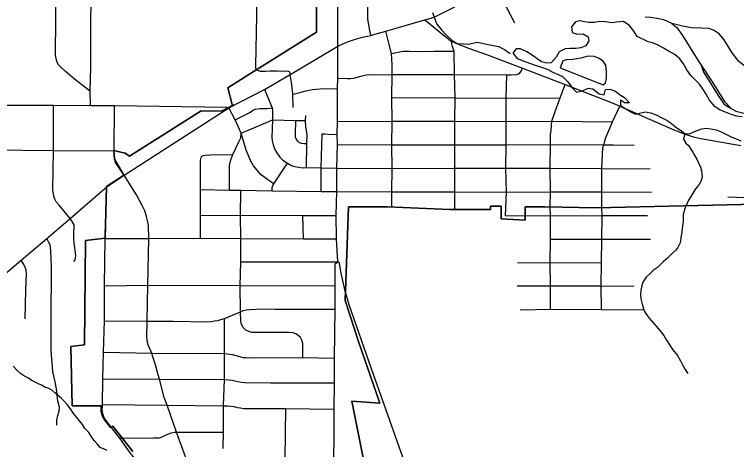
# Model space of a CAD drawing. Extents: x 0 to 34, y -5 to 22.
# Drawn here: x 5.836 to 7.522, y 16.815 to 17.832 of the extents above; entities that cross this region are included whole.
import ezdxf

# ---------------------------------------------------------------- set-up
doc = ezdxf.new("R2010")
doc.units = 0
for name, color, linetype in [('GM_X_City_Street', 7, 'Continuous'), ('GM_X_County_Road', 7, 'Continuous'), ('GM_X_Minor_Lake', 7, 'Continuous'), ('GM_X_Minor_River', 7, 'Continuous'), ('GM_X_Rail_Line', 7, 'Continuous'), ('SC_Scratch2', 7, 'Continuous')]:
    doc.layers.add(name, color=color, linetype=linetype)

msp = doc.modelspace()

# ---------------------------------------------------------------- linework, layer by layer
at = {"layer": 'GM_X_City_Street'}
for p, q in [((7.0035, 17.8115), (6.959, 17.8988)), ((6.0685, 17.5131), (6.0692, 17.6185)), ((6.5152, 17.5834), (6.5156, 17.5955)), ((6.0476, 17.3177), (6.0509, 17.4289)), ((7.5013, 17.4053), (7.5778, 17.4029)), ((6.5104, 17.3075), (6.5092, 17.3622)), ((6.3638, 17.2538), (6.5905, 17.2535))]:
    msp.add_line(p, q, dxfattribs=at)
for points in [[(6.401, 17.7018), (6.3994, 17.7063), (6.3991, 17.7122), (6.4013, 17.8276), (6.4029, 17.9204), (6.4041, 18.0253), (6.4058, 18.0748)], [(6.0126, 17.6516), (6.0065, 17.6559), (5.9756, 17.6803), (5.9538, 17.6987), (5.9419, 17.7096), (5.9376, 17.7146), (5.935, 17.7197), (5.9331, 17.7279), (5.9317, 17.7371), (5.9325, 17.8204), (5.9328, 17.9106), (5.9325, 17.9921), (5.9328, 17.9997), (5.9335, 18.0045), (5.935, 18.0085), (5.9376, 18.0128), (5.9408, 18.0157)], [(6.0132, 17.6191), (6.0126, 17.6516), (6.0136, 17.7082), (6.0136, 17.8027), (6.0143, 17.8744), (6.0147, 17.9106), (6.0143, 17.928), (6.015, 17.974), (6.0152, 17.9881), (6.0141, 18.0009), (6.0124, 18.0066), (6.0103, 18.0109), (6.0078, 18.0142), (6.0034, 18.0165), (5.9968, 18.0182), (5.9878, 18.0194), (5.9763, 18.0197), (5.9591, 18.0199), (5.9518, 18.0189), (5.9451, 18.018), (5.9408, 18.0157)], [(6.6679, 17.7826), (6.6651, 17.7939), (6.6632, 17.807), (6.661, 17.8207), (6.6606, 17.8368), (6.661, 17.852)], [(6.7165, 17.3821), (6.7169, 17.4172), (6.7172, 17.4719), (6.7169, 17.5273), (6.7176, 17.582), (6.7169, 17.6374), (6.7176, 17.6914), (6.7172, 17.7134), (6.7169, 17.7279), (6.7157, 17.7402), (6.7094, 17.7646), (6.7025, 17.7927)], [(6.8638, 17.3764), (6.864, 17.4172), (6.8635, 17.4723), (6.8635, 17.5268), (6.8638, 17.582), (6.8642, 17.6369), (6.863, 17.6914), (6.8623, 17.7456), (6.86, 17.7518), (6.8585, 17.757), (6.8571, 17.7629), (6.8557, 17.7693)], [(6.7157, 17.7402), (6.7311, 17.7437), (6.7423, 17.7456), (6.757, 17.7456), (6.7778, 17.7451), (6.8154, 17.7456), (6.8623, 17.7456)], [(6.5905, 17.6824), (6.6132, 17.6817), (6.6205, 17.6817), (6.6279, 17.6824), (6.6364, 17.6848), (6.644, 17.6874), (6.6535, 17.6897), (6.6613, 17.6909), (6.6712, 17.6907), (6.7176, 17.6914), (6.863, 17.6914), (6.9855, 17.6907), (6.9952, 17.6904), (7.0085, 17.6914), (7.0146, 17.6933), (7.0189, 17.699), (7.022, 17.7058)], [(6.401, 17.7018), (6.4042, 17.7002), (6.4095, 17.6994), (6.4214, 17.6992), (6.4328, 17.6999), (6.4493, 17.6997), (6.4652, 17.6994), (6.4716, 17.6997), (6.4751, 17.699), (6.4777, 17.6971), (6.4792, 17.6912)], [(6.486, 17.614), (6.4853, 17.645), (6.4844, 17.6535), (6.4834, 17.667), (6.4811, 17.6822), (6.4792, 17.6912)], [(6.9824, 17.361), (6.9843, 17.4167), (6.9831, 17.4721), (6.9836, 17.5273), (6.9833, 17.5813), (6.9836, 17.6362), (6.9855, 17.6907)], [(6.419, 17.6563), (6.4372, 17.6137), (6.438, 17.6057), (6.438, 17.5855), (6.4368, 17.5448), (6.4375, 17.5363), (6.4394, 17.5268), (6.4425, 17.5178), (6.4484, 17.5079), (6.4552, 17.4984), (6.4624, 17.4913), (6.4732, 17.4842), (6.4827, 17.4787), (6.4896, 17.4764), (6.4998, 17.4745), (6.5078, 17.4735), (6.5175, 17.474), (6.5516, 17.473), (6.5883, 17.4728)], [(6.4853, 17.645), (6.4955, 17.6476), (6.5047, 17.6502), (6.5128, 17.6523), (6.5225, 17.6547), (6.5317, 17.6563), (6.5398, 17.6573), (6.5495, 17.658), (6.5898, 17.6582)], [(7.0866, 17.3805), (7.0871, 17.4172), (7.0866, 17.4723), (7.0873, 17.5278), (7.0873, 17.5507), (7.0885, 17.5614), (7.0897, 17.573), (7.0906, 17.5825), (7.0982, 17.6045), (7.1093, 17.6367), (7.1212, 17.6677)], [(6.7169, 17.6374), (6.8642, 17.6369), (6.9836, 17.6362), (7.1093, 17.6367)], [(5.974, 17.2545), (5.9776, 17.2587), (5.9792, 17.2673), (5.9771, 17.281), (5.975, 17.2969), (5.9738, 17.3101), (5.974, 17.317), (5.974, 17.3236), (5.975, 17.3336), (5.975, 17.3404), (5.9705, 17.348), (5.9655, 17.3549), (5.9402, 17.3857), (5.9333, 17.3937), (5.93, 17.4003), (5.9276, 17.4072), (5.9264, 17.4131), (5.9255, 17.4202), (5.9264, 17.514), (5.9271, 17.6196)], [(6.4415, 17.4356), (6.4268, 17.4449), (6.4114, 17.4572), (6.4022, 17.4678), (6.3939, 17.478), (6.3866, 17.4901), (6.3809, 17.5034), (6.3769, 17.5147), (6.3648, 17.5545), (6.3506, 17.5855), (6.3361, 17.6133)], [(6.3506, 17.5855), (6.3863, 17.6035), (6.3925, 17.6078), (6.3986, 17.6102), (6.4081, 17.6118), (6.4159, 17.6116), (6.4259, 17.6116), (6.4372, 17.6137)], [(7.2069, 17.3788), (7.2071, 17.4169), (7.2071, 17.4716), (7.2095, 17.5209), (7.2114, 17.5266), (7.2133, 17.5334), (7.2161, 17.5439), (7.2211, 17.5547), (7.2256, 17.5661), (7.2315, 17.5808), (7.2491, 17.6173)], [(6.3648, 17.5545), (6.4297, 17.5815), (6.438, 17.5855), (6.4927, 17.5839), (6.5152, 17.5834)], [(6.5182, 17.5292), (6.5116, 17.5292), (6.5059, 17.5299), (6.501, 17.532), (6.4972, 17.5353), (6.4941, 17.5391), (6.492, 17.5448), (6.4915, 17.551), (6.4927, 17.5839)], [(6.5175, 17.474), (6.5182, 17.5292), (6.519, 17.5507), (6.5161, 17.5692), (6.5152, 17.5834)], [(6.5898, 17.5817), (6.7176, 17.582), (6.8638, 17.582), (6.9833, 17.5813), (7.0906, 17.5825), (7.2315, 17.5808)], [(6.338, 17.4209), (6.338, 17.4657), (6.338, 17.479), (6.3394, 17.4863), (6.3418, 17.4944), (6.3454, 17.5045), (6.3598, 17.5337), (6.3641, 17.5434), (6.3648, 17.5545)], [(6.5514, 17.4181), (6.5516, 17.473), (6.554, 17.5526), (6.5605, 17.5523)], [(6.5605, 17.5523), (6.568, 17.5519), (6.589, 17.5514)], [(6.5898, 17.5275), (6.7169, 17.5273), (6.8635, 17.5268), (6.9836, 17.5273), (7.0873, 17.5278), (7.2114, 17.5266), (7.2344, 17.5268), (7.2822, 17.5259)], [(5.5757, 17.5166), (5.6548, 17.5157), (5.7817, 17.515), (5.9264, 17.514), (6.0685, 17.5131)], [(6.0915, 17.4558), (6.0716, 17.4854), (6.0697, 17.4932), (6.0685, 17.5022), (6.0685, 17.5131)], [(6.2734, 17.5005), (6.2772, 17.5024), (6.281, 17.5031), (6.2916, 17.5036), (6.3454, 17.5045)], [(6.2701, 17.3087), (6.2703, 17.3622), (6.2701, 17.4228), (6.2703, 17.4894), (6.2708, 17.4939), (6.2717, 17.4977), (6.2734, 17.5005)], [(6.437, 17.4198), (6.4375, 17.4264), (6.4391, 17.4323), (6.4415, 17.4356), (6.4732, 17.4842)], [(6.5883, 17.4728), (6.7172, 17.4719), (6.8635, 17.4723), (6.9831, 17.4721), (7.0866, 17.4723), (7.2071, 17.4716), (7.3201, 17.4707)], [(6.2466, 16.7661), (6.2137, 16.8561), (6.1919, 16.9189), (6.1853, 16.9364), (6.1739, 16.9795), (6.1696, 16.9949), (6.1651, 17.0127), (6.159, 17.0314), (6.1561, 17.0401), (6.1505, 17.0527), (6.1474, 17.06), (6.1462, 17.0655), (6.1453, 17.0716), (6.1445, 17.0787), (6.1453, 17.1152), (6.1467, 17.1991), (6.149, 17.308), (6.1486, 17.3383), (6.1462, 17.3504), (6.1441, 17.3596), (6.1398, 17.3729), (6.1348, 17.384), (6.1277, 17.397), (6.1202, 17.4105), (6.0915, 17.4558)], [(6.2701, 17.4228), (6.338, 17.4209), (6.3643, 17.4209), (6.437, 17.4198), (6.5514, 17.4181), (6.5879, 17.4181), (6.7169, 17.4172), (6.864, 17.4172), (6.9843, 17.4167), (7.0871, 17.4172), (7.2071, 17.4169), (7.3232, 17.4164)], [(6.3631, 17.137), (6.3627, 17.1981), (6.3638, 17.2538), (6.3638, 17.3082), (6.3634, 17.3625), (6.3643, 17.4209)], [(7.0868, 17.1432), (7.0868, 17.1976), (7.0866, 17.2516), (7.0871, 17.3066), (7.0868, 17.3613), (7.0866, 17.3805)], [(7.2062, 17.1422), (7.2057, 17.1976), (7.206, 17.2521), (7.2069, 17.3066), (7.2074, 17.3617), (7.2069, 17.3788)], [(6.2703, 17.3622), (6.3634, 17.3625), (6.5092, 17.3622), (6.5869, 17.362)], [(6.9824, 17.361), (7.0279, 17.3622), (7.0868, 17.3613), (7.2074, 17.3617), (7.3135, 17.3622)], [(6.0411, 16.9206), (6.0422, 16.9807), (6.0437, 17.0428), (6.0458, 17.1162), (6.0458, 17.1977), (6.0473, 17.3084), (6.0476, 17.3177)], [(5.9286, 16.9833), (5.9276, 16.9873), (5.9255, 16.9952), (5.9241, 17.0094), (5.9226, 17.0255), (5.921, 17.0482), (5.9212, 17.0626), (5.9212, 17.147), (5.9219, 17.2102), (5.9217, 17.2417), (5.9208, 17.2796), (5.9198, 17.2876), (5.9189, 17.2935), (5.9151, 17.3006), (5.911, 17.3085)], [(6.0473, 17.3084), (6.149, 17.308), (6.2701, 17.3087), (6.3638, 17.3082), (6.5104, 17.3075), (6.5874, 17.3073)], [(7.0871, 17.3066), (7.1825, 17.3066), (7.2069, 17.3066), (7.3208, 17.3066)], [(5.8608, 17.1209), (5.862, 17.1884), (5.8634, 17.2249), (5.8627, 17.2341), (5.8608, 17.2412), (5.8561, 17.25), (5.8511, 17.2578)], [(6.5817, 16.5709), (6.5803, 16.5807), (6.5798, 16.5928), (6.581, 16.7311), (6.5819, 16.9099), (6.5824, 16.9708), (6.5824, 17.029), (6.5843, 17.1434), (6.5843, 17.1979), (6.5841, 17.231), (6.5845, 17.2493), (6.5905, 17.2535)], [(7.0103, 17.2523), (7.0866, 17.2516), (7.206, 17.2521)], [(6.0458, 17.1977), (6.1467, 17.1991), (6.3627, 17.1981), (6.5843, 17.1979)], [(7.0094, 17.1974), (7.0868, 17.1976), (7.2057, 17.1976), (7.2813, 17.1972)], [(6.0458, 17.1162), (6.1453, 17.1152), (6.2052, 17.1147), (6.2871, 17.1136), (6.2954, 17.1143), (6.303, 17.1155), (6.3106, 17.1169), (6.3174, 17.1188), (6.3262, 17.1216), (6.3631, 17.137), (6.3695, 17.1396), (6.3766, 17.1413), (6.3854, 17.1425), (6.3998, 17.1429), (6.4185, 17.1439), (6.4446, 17.1434), (6.5843, 17.1434)], [(6.5085, 17.03), (6.5088, 17.0626), (6.5064, 17.0705), (6.5031, 17.0766), (6.4979, 17.0814), (6.4924, 17.0851), (6.4865, 17.0875), (6.4759, 17.0885), (6.3899, 17.0889), (6.3828, 17.0906), (6.3759, 17.0941), (6.3698, 17.1001), (6.3657, 17.1076), (6.3638, 17.1147), (6.3631, 17.137)], [(7.0165, 17.1417), (7.0868, 17.1432), (7.2062, 17.1422), (7.3064, 17.1417)], [(6.3231, 16.8175), (6.3236, 16.8559), (6.3238, 16.9172), (6.3259, 16.9788), (6.3259, 17.0397), (6.3262, 17.1216)], [(6.0437, 17.0428), (6.1561, 17.0401), (6.3259, 17.0397), (6.3333, 17.039), (6.3435, 17.0373), (6.3527, 17.0349), (6.3608, 17.0323), (6.3693, 17.0304), (6.3759, 17.0302), (6.3837, 17.0297), (6.5085, 17.03), (6.5824, 17.029)], [(5.9343, 16.8725), (5.9347, 16.8838), (5.9366, 16.895), (5.9397, 16.9052), (5.9404, 16.9137), (5.939, 16.9203), (5.9366, 16.9291), (5.9357, 16.9348), (5.935, 16.944), (5.9335, 16.9568), (5.9309, 16.9731), (5.9286, 16.9833)], [(6.0422, 16.9807), (6.1739, 16.9795), (6.3259, 16.9788), (6.3359, 16.9781), (6.3437, 16.9774), (6.3503, 16.976), (6.3574, 16.9741), (6.3655, 16.9724), (6.3733, 16.9719), (6.4332, 16.9708), (6.5824, 16.9708)], [(6.0624, 16.867), (6.0512, 16.8808), (6.0453, 16.8895), (6.0425, 16.8962), (6.0413, 16.903), (6.0406, 16.909), (6.041, 16.9167), (6.0411, 16.9206)], [(6.0411, 16.9206), (6.1919, 16.9189), (6.3238, 16.9172), (6.3331, 16.917), (6.3406, 16.9165), (6.3477, 16.9156), (6.3558, 16.9137), (6.3631, 16.9123), (6.3705, 16.9113), (6.379, 16.9108), (6.4695, 16.9108), (6.5819, 16.9099)], [(6.3905, 16.5686), (6.392, 16.5826), (6.3939, 16.5933), (6.3972, 16.6013), (6.4008, 16.6082), (6.4053, 16.6148), (6.4209, 16.6319), (6.4545, 16.6662), (6.4588, 16.6738), (6.4626, 16.6823), (6.4657, 16.6918), (6.4671, 16.7034), (6.4672, 16.7354), (6.4695, 16.9108)], [(6.1316, 16.5657), (6.1294, 16.6565), (6.1273, 16.7039), (6.1254, 16.7439), (6.1242, 16.7567), (6.1228, 16.7681), (6.1209, 16.7804), (6.1178, 16.7889), (6.1142, 16.7965), (6.1104, 16.8018), (6.1083, 16.8045), (6.098, 16.8181), (6.0816, 16.8417), (6.0624, 16.867)], [(6.0816, 16.8417), (6.1602, 16.8424), (6.1678, 16.8422), (6.1739, 16.8429), (6.1803, 16.845), (6.1867, 16.8481), (6.195, 16.8516), (6.2019, 16.8545), (6.2092, 16.8561), (6.2137, 16.8561), (6.3236, 16.8559)]]:
    msp.add_lwpolyline(points, dxfattribs=at)
at = {"layer": 'GM_X_County_Road'}
for p, q in [((6.5909, 17.7675), (6.5907, 17.8602)), ((6.0509, 17.4289), (6.0589, 17.4342)), ((6.0354, 17.4154), (6.0509, 17.4289))]:
    msp.add_line(p, q, dxfattribs=at)
for points in [[(6.6766, 17.7851), (6.7025, 17.7927), (6.7936, 17.8188), (6.805, 17.8219), (6.815, 17.825), (6.8233, 17.829), (6.8356, 17.8349), (6.8897, 17.8627), (6.959, 17.8988), (6.9724, 17.9058)], [(6.7936, 17.8188), (6.8394, 17.7814), (6.8476, 17.775)], [(6.4978, 17.7022), (6.5909, 17.7572), (6.6037, 17.7634), (6.6177, 17.7688), (6.6317, 17.7736), (6.6478, 17.7781), (6.6679, 17.7826), (6.6766, 17.7851)], [(6.8476, 17.775), (6.85, 17.7731), (6.8557, 17.7693), (6.8659, 17.7641), (6.8818, 17.7582), (6.896, 17.753), (6.9373, 17.7382), (7.022, 17.7058), (7.1212, 17.6677), (7.2308, 17.6253), (7.2491, 17.6173), (7.3748, 17.5621), (7.384, 17.5588), (7.3968, 17.5536), (7.4063, 17.55), (7.4134, 17.5479), (7.4234, 17.545), (7.4378, 17.542), (7.5311, 17.5251)], [(6.5906, 17.7011), (6.5909, 17.7572), (6.5909, 17.7675)], [(6.0915, 17.4558), (6.3361, 17.6133), (6.419, 17.6563), (6.4792, 17.6912), (6.4978, 17.7022)], [(6.5879, 17.4181), (6.5883, 17.4728), (6.5898, 17.5275), (6.589, 17.5514), (6.5898, 17.5817), (6.5898, 17.6582), (6.5905, 17.6824), (6.5906, 17.7011)], [(5.0601, 17.618), (5.0696, 17.618), (5.3469, 17.6194), (5.3769, 17.6203), (5.3906, 17.6203), (5.4212, 17.6208), (5.656, 17.6203), (5.7814, 17.6194), (5.8322, 17.6196), (5.9271, 17.6196), (6.0132, 17.6191), (6.0692, 17.6185), (6.3312, 17.6149), (6.3361, 17.6133)], [(6.0589, 17.4342), (6.0774, 17.4464), (6.0915, 17.4558)], [(6.5905, 17.2535), (6.5874, 17.3073), (6.5869, 17.362), (6.5879, 17.4181)], [(5.6563, 17.0916), (5.8511, 17.2578), (5.911, 17.3085), (5.9655, 17.3549), (6.0354, 17.4154)], [(6.6108, 17.1749), (6.608, 17.1851), (6.5976, 17.231), (6.5943, 17.2502), (6.5905, 17.2535)], [(6.6948, 16.9317), (6.6693, 17.0037), (6.6168, 17.1536), (6.6108, 17.1749)], [(6.8207, 16.5724), (6.7423, 16.7974), (6.6948, 16.9317)]]:
    msp.add_lwpolyline(points, dxfattribs=at)
at = {"layer": 'GM_X_Minor_Lake'}
for points in [[(7.3153, 17.7677), (7.2895, 17.7799), (7.2818, 17.7927), (7.2704, 17.8067), (7.2567, 17.815), (7.2412, 17.8138), (7.2309, 17.8122), (7.2154, 17.814), (7.2025, 17.8151), (7.19, 17.8127), (7.1763, 17.813), (7.1661, 17.8145), (7.1562, 17.8167), (7.1456, 17.814), (7.1358, 17.8029), (7.1374, 17.7896), (7.1499, 17.7855), (7.1632, 17.7864), (7.1754, 17.7796), (7.1769, 17.7701), (7.1694, 17.7579), (7.1577, 17.7532), (7.1459, 17.7517), (7.133, 17.7523), (7.1213, 17.7515), (7.1077, 17.7438), (7.1002, 17.732), (7.0889, 17.7186), (7.0786, 17.7174), (7.0657, 17.7208), (7.0562, 17.7276), (7.0444, 17.7366), (7.0319, 17.7445), (7.0171, 17.7509), (7.0072, 17.7512), (6.9989, 17.7409), (7.0096, 17.7288), (7.0233, 17.7228), (7.0381, 17.718), (7.0536, 17.7123), (7.0658, 17.7086), (7.0791, 17.7034), (7.0924, 17.6966), (7.1034, 17.6917), (7.1152, 17.6865), (7.1278, 17.674), (7.1381, 17.6596), (7.1476, 17.6498), (7.162, 17.6529), (7.1748, 17.6594), (7.1862, 17.6576), (7.2011, 17.6459), (7.2124, 17.6437), (7.2154, 17.6559), (7.2253, 17.6571), (7.2385, 17.6526), (7.2481, 17.6447), (7.2598, 17.6375), (7.2713, 17.625), (7.2599, 17.625), (7.2504, 17.631), (7.2505, 17.6192), (7.2626, 17.6109), (7.2759, 17.6034), (7.2854, 17.5985), (7.309, 17.6043)], [(7.5344, 17.592), (7.5215, 17.5941), (7.5074, 17.5989), (7.4953, 17.6029), (7.482, 17.6085), (7.4705, 17.6167), (7.4582, 17.6314), (7.4502, 17.6454), (7.4436, 17.6563), (7.4352, 17.6684), (7.4244, 17.6796), (7.4149, 17.6886), (7.4053, 17.7018), (7.3976, 17.7158), (7.3888, 17.7275), (7.3777, 17.738), (7.364, 17.7451), (7.3506, 17.7525), (7.3388, 17.76), (7.3255, 17.7652), (7.3153, 17.7677)], [(7.309, 17.6043), (7.3207, 17.6018), (7.3337, 17.5973), (7.3474, 17.5903), (7.3572, 17.5855), (7.3691, 17.5772), (7.3801, 17.5679), (7.3908, 17.5611), (7.4004, 17.5533), (7.4113, 17.5526), (7.4272, 17.5596), (7.4404, 17.5647), (7.451, 17.5656), (7.4612, 17.5646), (7.4741, 17.562), (7.4855, 17.5572), (7.4984, 17.5513), (7.5106, 17.5446), (7.5209, 17.5409), (7.5311, 17.5361)]]:
    msp.add_lwpolyline(points, dxfattribs=at)
at = {"layer": 'GM_X_Minor_River'}
for points in [[(6.8119, 17.8364), (6.8173, 17.8205), (6.8219, 17.8091), (6.8326, 17.7955), (6.8437, 17.7841), (6.8574, 17.7705), (6.8695, 17.7634), (6.8843, 17.7627), (6.8949, 17.7624), (6.9056, 17.7647), (6.9158, 17.7667), (6.9272, 17.7641), (6.9408, 17.7615), (6.9537, 17.7593), (6.9659, 17.7563), (6.9795, 17.7496), (6.9929, 17.7405)], [(7.2104, 17.6672), (7.2153, 17.6718), (7.2175, 17.6829), (7.2175, 17.6981), (7.2166, 17.7133), (7.2101, 17.722), (7.1995, 17.7292), (7.1889, 17.7329), (7.1741, 17.7339), (7.1578, 17.7297), (7.1389, 17.7261), (7.1248, 17.7257), (7.1158, 17.723), (7.1094, 17.707)], [(7.1094, 17.707), (7.2104, 17.6672)], [(7.4004, 17.5533), (7.3975, 17.5399), (7.4032, 17.5305), (7.4093, 17.5252), (7.4151, 17.517), (7.4205, 17.5079), (7.4243, 17.5015), (7.429, 17.4932), (7.4371, 17.475), (7.4398, 17.4659), (7.4407, 17.4603), (7.4415, 17.4512), (7.4378, 17.4416), (7.4352, 17.4355), (7.43, 17.4298), (7.4255, 17.424), (7.4184, 17.4125), (7.4147, 17.406), (7.4087, 17.3965), (7.4058, 17.3904), (7.4021, 17.382), (7.3972, 17.3653)], [(7.3972, 17.3653), (7.397, 17.3547), (7.3967, 17.3471), (7.3952, 17.3387), (7.3942, 17.33), (7.3928, 17.3182), (7.3917, 17.3105), (7.3903, 17.3029), (7.3888, 17.2961), (7.3847, 17.2873), (7.3798, 17.2808), (7.3716, 17.2739), (7.3599, 17.2623), (7.3513, 17.2546), (7.3452, 17.2493), (7.337, 17.2408), (7.3279, 17.2343), (7.3189, 17.2258), (7.3106, 17.2177), (7.3028, 17.2063), (7.3006, 17.1983), (7.298, 17.1868), (7.297, 17.1777), (7.2982, 17.1674), (7.301, 17.1546), (7.3041, 17.1436), (7.3065, 17.1375), (7.3126, 17.1281), (7.3176, 17.1221), (7.323, 17.1157), (7.3341, 17.1032), (7.3422, 17.0934), (7.3514, 17.0814), (7.3576, 17.0708), (7.3641, 17.0614), (7.3707, 17.0512), (7.3757, 17.0444), (7.3834, 17.0346), (7.3903, 17.0225), (7.395, 17.0134), (7.4019, 17.0025), (7.4077, 16.9931)], [(6.0511, 16.8128), (6.045, 16.8161), (6.0358, 16.8202), (6.029, 16.8285), (6.0228, 16.8357), (6.0171, 16.8429), (6.009, 16.855), (6.0002, 16.8644), (5.9948, 16.8738), (5.9872, 16.8821), (5.981, 16.8904), (5.9737, 16.8991), (5.9664, 16.9101), (5.9584, 16.9206), (5.9519, 16.9285), (5.9446, 16.9353), (5.9297, 16.9473), (5.9232, 16.9537), (5.9141, 16.9586), (5.9061, 16.9612), (5.8985, 16.9657), (5.8916, 16.969), (5.8851, 16.9717), (5.8749, 16.9773), (5.868, 16.9818), (5.8592, 16.9866), (5.8493, 16.993), (5.8417, 16.9998), (5.8329, 17.01)]]:
    msp.add_lwpolyline(points, dxfattribs=at)
at = {"layer": 'GM_X_Rail_Line'}
for points in [[(7.3702, 17.8103), (7.3515, 17.8186), (7.3403, 17.8214), (7.3216, 17.8242), (7.3084, 17.8248)], [(7.6381, 17.6581), (7.6184, 17.6793), (7.6076, 17.6868), (7.5951, 17.6917), (7.5812, 17.694), (7.565, 17.6991), (7.5417, 17.7097), (7.5267, 17.7215), (7.5111, 17.7421), (7.4924, 17.7719), (7.4816, 17.7852), (7.4696, 17.794), (7.4564, 17.7985), (7.4394, 17.7996), (7.4163, 17.8006), (7.3954, 17.8041), (7.3702, 17.8103)], [(7.3702, 17.8103), (7.3823, 17.801), (7.3954, 17.7826), (7.4312, 17.725), (7.4389, 17.7133)], [(7.4389, 17.7133), (7.4447, 17.6964), (7.4606, 17.671), (7.4785, 17.6422), (7.4919, 17.6231), (7.5021, 17.6157), (7.5088, 17.612)], [(7.4389, 17.7133), (7.4663, 17.6716), (7.4931, 17.6278), (7.5088, 17.612)], [(7.5088, 17.612), (7.5199, 17.6057), (7.5351, 17.6017), (7.5535, 17.6009), (7.5778, 17.6043), (7.6203, 17.6104)]]:
    msp.add_lwpolyline(points, dxfattribs=at)
at = {"layer": 'SC_Scratch2'}
for points in [[(6.5425, 18.0429), (6.5404, 17.79), (6.3953, 17.699), (6.3334, 17.6601), (6.3438, 17.6208), (6.3463, 17.6202), (6.324, 17.6077), (6.3182, 17.6059), (6.2718, 17.6067), (6.104, 17.5002), (6.0938, 17.5073), (6.0674, 17.5139), (6.0695, 17.4937), (6.0913, 17.4563), (6.0772, 17.447), (6.0507, 17.4294), (6.0471, 17.309), (6.0016, 17.3037), (5.9993, 17.0595), (5.967, 17.0557), (5.9705, 16.9172), (6.0377, 16.9176), (6.0377, 16.9035), (6.0412, 16.8933), (6.0467, 16.8842), (6.0574, 16.8701), (6.0598, 16.8668), (6.065, 16.8699), (6.1117, 16.8107)], [(6.1117, 16.8107), (6.065, 16.8699), (6.0598, 16.8668), (6.0574, 16.8701), (6.0467, 16.8842), (6.0412, 16.8933), (6.0377, 16.9035), (6.0377, 16.9176), (5.9705, 16.9172), (5.967, 17.0557), (5.9993, 17.0595), (6.0016, 17.3037), (6.0471, 17.309), (6.0507, 17.4294), (6.0772, 17.447), (6.0913, 17.4563), (6.0695, 17.4937), (6.0674, 17.5139), (6.0938, 17.5073), (6.104, 17.5002), (6.2718, 17.6067), (6.3182, 17.6059), (6.324, 17.6077), (6.3463, 17.6202), (6.3438, 17.6208), (6.3334, 17.6601), (6.3953, 17.699), (6.5404, 17.79), (6.5425, 18.0429)], [(6.6505, 16.7918), (6.623, 16.9283), (6.6884, 16.9235), (6.6395, 17.065), (6.6075, 17.1636), (6.6154, 17.3825), (6.706, 17.3821), (6.8523, 17.3758), (6.9471, 17.3759), (6.9471, 17.384), (6.9717, 17.384), (6.9721, 17.3543), (7.0277, 17.3511), (7.0277, 17.3823), (7.0737, 17.3819), (7.1945, 17.3795), (7.5665, 17.3885)], [(7.5665, 17.3885), (7.1945, 17.3795), (7.0737, 17.3819), (7.0277, 17.3823), (7.0277, 17.3511), (6.9721, 17.3543), (6.9717, 17.384), (6.9471, 17.384), (6.9471, 17.3759), (6.8523, 17.3758), (6.706, 17.3821), (6.6154, 17.3825), (6.6075, 17.1636), (6.6395, 17.065), (6.6884, 16.9235), (6.623, 16.9283), (6.6505, 16.7918)]]:
    msp.add_lwpolyline(points, dxfattribs=at)

doc.saveas('drawing.dxf')
